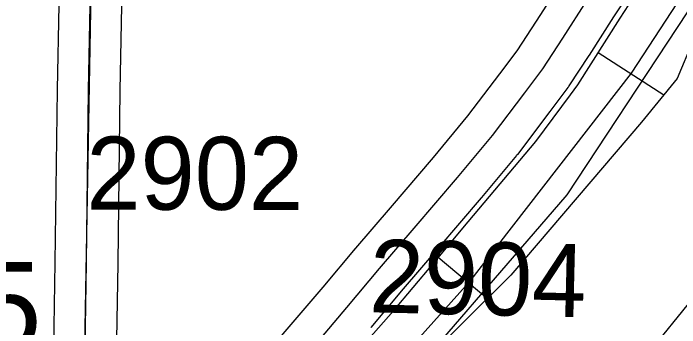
# Model space of a CAD drawing. Extents: x -132.8 to -73.3, y -60 to -26.
# Drawn here: x -114.866 to -114.226, y -43.02 to -42.718 of the extents above; entities that cross this region are included whole.
import ezdxf

# ---------------------------------------------------------------- set-up
doc = ezdxf.new("R2010")
doc.units = 0
for name, color, linetype in [('tdCoHydroRiver', 7, 'Continuous'), ('tdCoInt', 7, 'Continuous'), ('tdCoRRCL', 7, 'Continuous'), ('tdCoSecRdNmbr', 7, 'Continuous'), ('tdCoSecRteBand', 7, 'Continuous'), ('tdCoSecRteCL', 7, 'Continuous'), ('tdCoSectLine', 7, 'Continuous'), ('tdCoStrucSecCoName', 7, 'Continuous'), ('tdCoSurfAsphalt', 7, 'Continuous'), ('tdCoSurfGravel', 7, 'Continuous')]:
    doc.layers.add(name, color=color, linetype=linetype)

msp = doc.modelspace()

# ---------------------------------------------------------------- linework, layer by layer
at = {"layer": 'tdCoHydroRiver'}
msp.add_lwpolyline([(-114.1362, -42.56067), (-114.13482, -42.56859), (-114.14961, -42.59187), (-114.17625, -42.64641), (-114.19835, -42.70894), (-114.22858, -42.78074), (-114.26278, -42.82246), (-114.38803, -42.96912), (-114.57583, -43.1552), (-114.57914, -43.16143)], dxfattribs=at)
at = {"layer": 'tdCoInt'}
msp.add_lwpolyline([(-114.4638, -43.29974), (-113.85293, -42.54777), (-113.38803, -41.97457), (-113.32996, -41.90213), (-113.12044, -41.64682)], dxfattribs=at)
at = {"layer": 'tdCoRRCL'}
for p, q in [((-114.30439, -42.75586), (-114.24115, -42.79618)), ((-114.45793, -42.95207), (-114.40039, -43.00018))]:
    msp.add_line(p, q, dxfattribs=at)
for points in [[(-113.49611, -41.52905), (-113.5507, -41.60254), (-113.57539, -41.63668), (-113.63402, -41.72406), (-113.65351, -41.75338), (-113.71311, -41.84422), (-113.7297, -41.86833), (-113.75838, -41.91461), (-114.00053, -42.35685), (-114.13604, -42.56651), (-114.27249, -42.77569), (-114.42891, -42.97648), (-114.5977, -43.16485), (-114.79905, -43.32635), (-115.02786, -43.44013), (-115.25791, -43.53692), (-115.48965, -43.63213)], [(-116.3365, -44.0908), (-116.25733, -44.0203), (-116.087, -43.90327), (-115.91466, -43.83048), (-115.47089, -43.63699), (-115.27157, -43.55859), (-115.18053, -43.51679), (-115.00354, -43.44727), (-114.84543, -43.37567), (-114.77004, -43.32874), (-114.65739, -43.24491), (-114.57142, -43.15566), (-114.51802, -43.10499), (-114.33416, -42.8921), (-113.6984, -41.92905)], [(-114.87082, -43.32612), (-114.83366, -43.30377), (-114.80642, -43.28689), (-114.77444, -43.2666), (-114.74423, -43.24499), (-114.72143, -43.22752), (-114.68694, -43.19835), (-114.64874, -43.16474), (-114.62993, -43.1449), (-114.60269, -43.11721), (-114.55931, -43.06984), (-114.54658, -43.05518), (-114.50083, -43.00336), (-114.46308, -42.95877), (-114.42901, -42.91802), (-114.3642, -42.84096), (-114.3308, -42.79642), (-114.32389, -42.78662), (-114.28314, -42.72271), (-114.24995, -42.67149)]]:
    msp.add_lwpolyline(points, dxfattribs=at)
at = {"layer": 'tdCoSecRteBand'}
for points in [[(-114.89154, -43.26995), (-114.85306, -43.24624), (-114.83535, -43.23449), (-114.83769, -43.22616), (-114.83028, -43.22408), (-114.82833, -43.12068), (-114.82561, -42.95704), (-114.82364, -42.79139), (-114.82364, -42.79127), (-114.82364, -42.79115), (-114.82043, -42.62864)], [(-114.76045, -42.6299), (-114.76365, -42.79222), (-114.76562, -42.95782), (-114.76562, -42.95789), (-114.76562, -42.95796), (-114.76833, -43.12171), (-114.76834, -43.12174), (-114.76834, -43.12178), (-114.76955, -43.18607)], [(-114.76955, -43.18607), (-114.7533, -43.17356), (-114.72253, -43.14684), (-114.69258, -43.11905), (-114.66608, -43.09207), (-114.62559, -43.0477), (-114.58943, -43.00544), (-114.56855, -42.98087), (-114.53729, -42.9437), (-114.53718, -42.94357), (-114.53707, -42.94345), (-114.50379, -42.90474), (-114.46229, -42.85636), (-114.42932, -42.81661), (-114.39868, -42.77624), (-114.38204, -42.75413), (-114.36344, -42.72576), (-114.34012, -42.68917)], [(-114.27392, -42.69754), (-114.28961, -42.72157), (-114.31295, -42.75818), (-114.31305, -42.75833), (-114.31316, -42.75849), (-114.33239, -42.78784), (-114.33293, -42.78865), (-114.33351, -42.78943), (-114.35078, -42.81237), (-114.35081, -42.81242), (-114.35085, -42.81247), (-114.38192, -42.8534), (-114.38231, -42.85392), (-114.38273, -42.85441), (-114.41626, -42.89486), (-114.41642, -42.89505), (-114.41659, -42.89524), (-114.45826, -42.94382), (-114.45828, -42.94384), (-114.45829, -42.94385), (-114.49147, -42.98244), (-114.52269, -43.01955), (-114.52274, -43.01961)]]:
    msp.add_lwpolyline(points, dxfattribs=at)
at = {"layer": 'tdCoSecRteCL'}
for points in [[(-114.8007, -43.24694), (-114.79833, -43.12121), (-114.79562, -42.95747), (-114.79364, -42.79175), (-114.79044, -42.62923), (-114.78896, -42.57005), (-114.78797, -42.56043), (-114.78649, -42.55698), (-114.78563, -42.55651), (-114.78329, -42.55525), (-114.77762, -42.55451), (-114.76972, -42.55476), (-114.47133, -42.56314), (-114.29229, -42.56807), (-114.23985, -42.57066), (-114.22906, -42.57397)], [(-114.8007, -43.24694), (-114.78461, -43.23526), (-114.76537, -43.22071), (-114.7343, -43.19679), (-114.70249, -43.16917), (-114.67166, -43.14056), (-114.64429, -43.1127), (-114.6031, -43.06757), (-114.56661, -43.0249), (-114.54564, -43.00024), (-114.51433, -42.96301), (-114.48103, -42.92429), (-114.43936, -42.87571), (-114.40582, -42.83526), (-114.37475, -42.79433), (-114.35748, -42.77139), (-114.33825, -42.74205), (-114.31482, -42.7053), (-114.29904, -42.68114), (-114.25736, -42.61677), (-114.23295, -42.58003), (-114.22906, -42.57397)]]:
    msp.add_lwpolyline(points, dxfattribs=at)
at = {"layer": 'tdCoSectLine'}
msp.add_lwpolyline([(-114.80649, -43.55608), (-114.78871, -42.55437)], dxfattribs=at)
at = {"layer": 'tdCoSurfAsphalt'}
msp.add_lwpolyline([(-114.8761, -43.29568), (-114.83689, -43.27151), (-114.80976, -43.25351), (-114.8007, -43.24694), (-114.78461, -43.23526), (-114.76537, -43.22071), (-114.7343, -43.19679), (-114.70249, -43.16917), (-114.67166, -43.14056), (-114.64429, -43.1127), (-114.6031, -43.06757), (-114.56661, -43.0249), (-114.54564, -43.00024), (-114.51433, -42.96301), (-114.48103, -42.92429), (-114.43936, -42.87571), (-114.40582, -42.83526), (-114.37475, -42.79433), (-114.35748, -42.77139), (-114.33825, -42.74205), (-114.31482, -42.7053)], dxfattribs=at)
at = {"layer": 'tdCoSurfGravel'}
msp.add_lwpolyline([(-114.8007, -43.24694), (-114.79833, -43.12121), (-114.79562, -42.95747), (-114.79364, -42.79175), (-114.79044, -42.62923), (-114.78896, -42.57005), (-114.78797, -42.56043), (-114.78649, -42.55698), (-114.78563, -42.55651)], dxfattribs=at)

# ---------------------------------------------------------------- texts
at = {"layer": 'tdCoSecRdNmbr'}
for s, rotation, p in [('2902', 359.91364, (-114.7959, -42.9064)), ('2904', 358.63321, (-114.52456, -43.00483))]:
    msp.add_text(s, height=0.07, rotation=rotation, dxfattribs=at).set_placement(p)
at = {"layer": 'tdCoStrucSecCoName'}
msp.add_text('NO-25', height=0.085, dxfattribs=at).set_placement((-115.17362, -43.04168))

doc.saveas('drawing.dxf')
